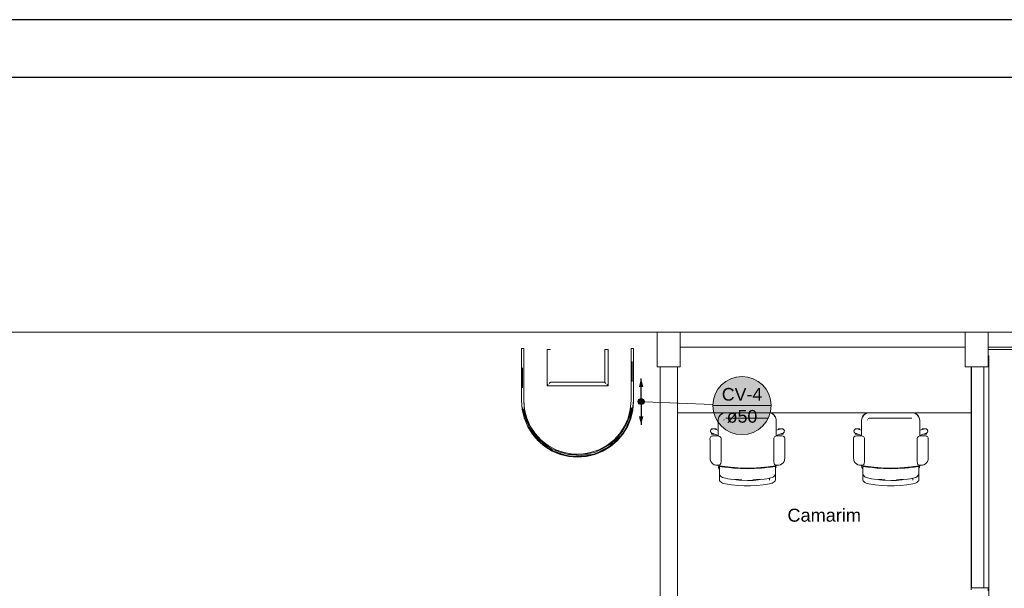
# Model space of a CAD drawing. Header units: millimetres. Extents: x 321 to 585, y -277 to 9.
# Tile 648 of 656: x 375 to 392, y -99 to -89. Entities that reach past the tile are written whole.
import ezdxf

# ---------------------------------------------------------------- set-up
doc = ezdxf.new("R2010")
doc.units = ezdxf.units.MM
doc.header["$MEASUREMENT"] = 0
doc.linetypes.add('NULL', pattern=[0])
doc.layers.get('0').update_dxf_attribs({"lineweight": 18})
for name, color, linetype, lineweight in [('Ambiente-Textos', 251, 'Continuous', 5), ('CV-Colunas', 1, 'Continuous', 13), ('CV-Condutos', 1, 'Continuous', 25), ('CV-Indicação coluna', 1, 'Continuous', 13), ('IFC-Elemento construtivo genérico-Contorno', 253, 'Continuous', 5), ('IFC-Elemento de mobília-Contorno', 152, 'Continuous', 5), ('IFC-Laje-Contorno', 134, 'Continuous', 5), ('IFC-Pilar-Contorno', 83, 'Continuous', 5), ('IFC-Porta-Contorno', 142, 'Continuous', 5), ('IFC-Viga-Contorno', 66, 'Continuous', 5)]:
    doc.layers.add(name, color=color, linetype=linetype, lineweight=lineweight)
doc.layers.add('SEDUC_MARF', color=1, linetype='Continuous')
doc.layers.add('SEDUC_MARGG', color=7, linetype='Continuous')
doc.styles.add('Arial', font='arial.ttf')

msp = doc.modelspace()

# ---------------------------------------------------------------- hatches: boundary and pattern name
at = {"layer": 'CV-Colunas', "linetype": 'Continuous'}
msp.add_hatch(color=1, dxfattribs=at).paths.add_polyline_path([(385.742, -95.474), (385.741, -95.47), (385.741, -95.465), (385.74, -95.461), (385.739, -95.457), (385.737, -95.453), (385.735, -95.449), (385.733, -95.445), (385.73, -95.442), (385.727, -95.439), (385.724, -95.436), (385.72, -95.433), (385.717, -95.431), (385.713, -95.429), (385.709, -95.427), (385.705, -95.426), (385.7, -95.425), (385.696, -95.424), (385.692, -95.424), (385.687, -95.424), (385.683, -95.425), (385.679, -95.426), (385.674, -95.427), (385.67, -95.429), (385.667, -95.431), (385.663, -95.433), (385.659, -95.436), (385.656, -95.439), (385.653, -95.442), (385.651, -95.445), (385.648, -95.449), (385.646, -95.453), (385.645, -95.457), (385.643, -95.461), (385.642, -95.465), (385.642, -95.47), (385.642, -95.474), (385.642, -95.478), (385.642, -95.483), (385.643, -95.487), (385.645, -95.491), (385.646, -95.495), (385.648, -95.499), (385.651, -95.503), (385.653, -95.506), (385.656, -95.509), (385.659, -95.512), (385.663, -95.515), (385.667, -95.517), (385.67, -95.519), (385.674, -95.521), (385.679, -95.522), (385.683, -95.523), (385.687, -95.524), (385.692, -95.524), (385.696, -95.524), (385.7, -95.523), (385.705, -95.522), (385.709, -95.521), (385.713, -95.519), (385.717, -95.517), (385.72, -95.515), (385.724, -95.512), (385.727, -95.509), (385.73, -95.506), (385.733, -95.503), (385.735, -95.499), (385.737, -95.495), (385.739, -95.491), (385.74, -95.487), (385.741, -95.483), (385.741, -95.478)])
at = {"layer": 'CV-Condutos', "linetype": 'Continuous'}
for points in [[(385.692, -95.074), (385.653, -95.219), (385.73, -95.219)], [(385.692, -95.874), (385.73, -95.729), (385.653, -95.729)]]:
    msp.add_hatch(color=11, dxfattribs=at).paths.add_polyline_path(points)
at = {"layer": 'CV-Indicação coluna', "linetype": 'Continuous'}
msp.add_hatch(color=11, dxfattribs=at).paths.add_polyline_path([(387.945, -95.542), (387.943, -95.499), (387.937, -95.455), (387.928, -95.412), (387.915, -95.37), (387.898, -95.329), (387.878, -95.29), (387.854, -95.253), (387.827, -95.218), (387.797, -95.186), (387.765, -95.156), (387.73, -95.129), (387.693, -95.106), (387.654, -95.086), (387.613, -95.069), (387.571, -95.056), (387.528, -95.046), (387.485, -95.04), (387.441, -95.038), (387.397, -95.04), (387.353, -95.046), (387.31, -95.056), (387.269, -95.069), (387.228, -95.086), (387.189, -95.106), (387.152, -95.129), (387.117, -95.156), (387.084, -95.186), (387.055, -95.218), (387.028, -95.253), (387.004, -95.29), (386.984, -95.329), (386.967, -95.37), (386.954, -95.412), (386.944, -95.455), (386.939, -95.499), (386.937, -95.542), (386.939, -95.586), (386.944, -95.63), (386.954, -95.673), (386.967, -95.715), (386.984, -95.756), (387.004, -95.795), (387.028, -95.832), (387.055, -95.866), (387.084, -95.899), (387.117, -95.929), (387.152, -95.955), (387.189, -95.979), (387.228, -95.999), (387.269, -96.016), (387.31, -96.029), (387.353, -96.039), (387.397, -96.045), (387.441, -96.047), (387.485, -96.045), (387.528, -96.039), (387.571, -96.029), (387.613, -96.016), (387.654, -95.999), (387.693, -95.979), (387.73, -95.955), (387.765, -95.929), (387.797, -95.899), (387.827, -95.866), (387.854, -95.832), (387.878, -95.795), (387.898, -95.756), (387.915, -95.715), (387.928, -95.673), (387.937, -95.63), (387.943, -95.586)])

# ---------------------------------------------------------------- linework, layer by layer
msp.add_line((385.971, -94.269), (366.471, -94.269))
at = {"layer": 'CV-Colunas'}
msp.add_circle((385.692, -95.474), 0.05, dxfattribs=at)
at = {"layer": 'CV-Condutos'}
for points in [[(385.692, -95.424), (385.692, -95.074)], [(385.692, -95.524), (385.692, -95.874)]]:
    msp.add_lwpolyline(points, dxfattribs=at)
msp.add_circle((385.692, -95.474), 0.05, dxfattribs=at)
msp.add_circle((385.692, -95.474), 0.05, dxfattribs=at)
at = {"layer": 'CV-Indicação coluna'}
for p, q in [((386.937, -95.523), (385.742, -95.476)), ((386.937, -95.542), (387.945, -95.542))]:
    msp.add_line(p, q, dxfattribs=at)
msp.add_circle((387.441, -95.542), 0.504, dxfattribs=at)
msp.add_circle((387.441, -95.542), 0.504, dxfattribs=at)
at = {"layer": 'IFC-Elemento construtivo genérico-Contorno', "lineweight": 5}
for p, q in [((383.617, -94.556), (383.618, -94.556)), ((383.617, -94.777), (383.617, -94.556)), ((383.618, -94.556), (383.62, -94.556)), ((383.62, -94.556), (383.623, -94.556)), ((383.623, -94.556), (383.627, -94.556)), ((383.627, -94.556), (383.632, -94.556)), ((383.632, -94.556), (383.637, -94.556)), ((383.637, -94.556), (383.642, -94.556)), ((383.642, -94.556), (383.647, -94.556)), ((383.647, -94.556), (383.651, -94.556)), ((383.651, -94.556), (383.654, -94.556)), ((383.654, -94.556), (383.656, -94.556)), ((383.656, -94.556), (383.657, -94.556)), ((383.657, -94.777), (383.657, -94.556)), ((385.517, -94.556), (385.518, -94.556)), ((385.517, -94.777), (385.517, -94.556)), ((385.518, -94.556), (385.52, -94.556)), ((385.52, -94.556), (385.523, -94.556)), ((385.523, -94.556), (385.527, -94.556)), ((385.527, -94.556), (385.532, -94.556)), ((385.532, -94.556), (385.537, -94.556)), ((385.537, -94.556), (385.542, -94.556)), ((385.542, -94.556), (385.547, -94.556)), ((385.547, -94.556), (385.551, -94.556)), ((385.551, -94.556), (385.554, -94.556)), ((385.554, -94.556), (385.556, -94.556)), ((385.556, -94.556), (385.557, -94.556)), ((385.557, -94.777), (385.557, -94.556)), ((383.657, -94.569), (383.658, -94.569)), ((383.658, -94.569), (383.66, -94.569)), ((383.66, -94.569), (383.661, -94.569)), ((383.661, -94.789), (383.661, -94.569)), ((384.061, -94.569), (384.062, -94.569)), ((384.061, -94.928), (384.061, -94.569)), ((384.062, -94.569), (384.065, -94.569)), ((384.065, -94.569), (384.069, -94.569)), ((384.069, -94.569), (384.076, -94.569)), ((384.076, -94.569), (384.083, -94.569)), ((384.083, -94.569), (384.091, -94.569)), ((384.091, -94.569), (384.098, -94.569)), ((384.098, -94.569), (384.106, -94.569)), ((384.106, -94.569), (384.112, -94.569)), ((384.112, -94.569), (384.116, -94.569)), ((384.116, -94.569), (384.119, -94.569)), ((384.119, -94.569), (384.121, -94.569)), ((385.061, -94.569), (385.062, -94.569)), ((385.061, -95.139), (385.061, -94.569)), ((385.062, -94.569), (385.065, -94.569)), ((385.065, -94.569), (385.069, -94.569)), ((385.069, -94.569), (385.076, -94.569)), ((385.076, -94.569), (385.083, -94.569)), ((385.083, -94.569), (385.091, -94.569)), ((385.091, -94.569), (385.098, -94.569)), ((385.098, -94.569), (385.106, -94.569)), ((385.106, -94.569), (385.112, -94.569)), ((385.112, -94.569), (385.116, -94.569)), ((385.116, -94.569), (385.119, -94.569)), ((385.119, -94.569), (385.121, -94.569)), ((385.121, -95.199), (385.121, -94.569)), ((385.557, -94.569), (385.558, -94.569)), ((385.558, -94.569), (385.56, -94.569)), ((385.56, -94.569), (385.561, -94.569)), ((385.561, -94.789), (385.561, -94.569)), ((383.617, -94.998), (383.617, -94.777)), ((383.637, -95.232), (383.637, -94.887)), ((383.657, -94.998), (383.657, -94.777)), ((383.661, -95.01), (383.661, -94.789)), ((385.517, -95.006), (385.517, -94.777)), ((385.537, -95.125), (385.537, -94.78)), ((385.557, -95.006), (385.557, -94.777)), ((385.561, -95.019), (385.561, -94.789)), ((383.617, -95.006), (383.617, -94.998)), ((383.617, -95.235), (383.617, -95.006)), ((383.657, -95.006), (383.657, -94.998)), ((383.657, -95.235), (383.657, -95.006)), ((383.661, -95.019), (383.661, -95.01)), ((383.661, -95.248), (383.661, -95.019)), ((384.061, -95.199), (384.061, -94.928)), ((385.517, -95.014), (385.517, -95.006)), ((385.517, -95.235), (385.517, -95.014)), ((385.557, -95.014), (385.557, -95.006)), ((385.557, -95.235), (385.557, -95.014)), ((385.561, -95.027), (385.561, -95.019)), ((385.561, -95.248), (385.561, -95.027)), ((383.617, -95.456), (383.617, -95.235)), ((383.657, -95.456), (383.657, -95.235)), ((383.661, -95.469), (383.661, -95.248)), ((384.061, -95.199), (384.062, -95.198)), ((384.061, -95.199), (384.58, -95.199)), ((384.062, -95.198), (384.065, -95.195)), ((384.065, -95.195), (384.069, -95.19)), ((384.069, -95.19), (384.076, -95.184)), ((384.076, -95.184), (384.083, -95.176)), ((384.098, -95.161), (384.106, -95.154)), ((384.106, -95.154), (384.112, -95.147)), ((384.112, -95.147), (384.116, -95.143)), ((384.116, -95.143), (384.119, -95.14)), ((384.119, -95.14), (384.121, -95.139)), ((384.121, -95.139), (384.591, -95.139)), ((384.58, -95.199), (384.591, -95.199)), ((384.591, -95.139), (384.661, -95.139)), ((384.591, -95.199), (385.121, -95.199)), ((384.661, -95.139), (385.061, -95.139)), ((385.061, -95.139), (385.062, -95.14)), ((385.062, -95.14), (385.065, -95.143)), ((385.065, -95.143), (385.069, -95.147)), ((385.069, -95.147), (385.076, -95.154)), ((385.076, -95.154), (385.083, -95.161)), ((385.098, -95.176), (385.106, -95.184)), ((385.106, -95.184), (385.112, -95.19)), ((385.112, -95.19), (385.116, -95.195)), ((385.116, -95.195), (385.119, -95.198)), ((385.119, -95.198), (385.121, -95.199)), ((385.517, -95.456), (385.517, -95.235)), ((385.557, -95.456), (385.557, -95.235)), ((385.561, -95.469), (385.561, -95.248)), ((383.617, -95.456), (383.629, -95.608)), ((383.635, -95.578), (383.661, -95.674)), ((383.657, -95.456), (383.67, -95.609)), ((383.661, -95.469), (383.673, -95.622)), ((385.491, -95.698), (385.517, -95.582)), ((385.504, -95.609), (385.517, -95.456)), ((385.513, -95.674), (385.539, -95.578)), ((385.545, -95.608), (385.557, -95.456)), ((385.549, -95.62), (385.561, -95.469)), ((385.56, -95.47), (385.561, -95.469)), ((385.56, -95.47), (385.56, -95.47)), ((385.56, -95.47), (385.56, -95.47)), ((385.56, -95.47), (385.56, -95.47)), ((385.56, -95.471), (385.56, -95.47)), ((385.56, -95.471), (385.56, -95.47)), ((385.56, -95.47), (385.56, -95.47)), ((385.56, -95.47), (385.56, -95.47)), ((385.56, -95.47), (385.56, -95.47)), ((385.56, -95.47), (385.56, -95.47)), ((385.56, -95.472), (385.56, -95.471)), ((385.56, -95.471), (385.56, -95.471)), ((383.629, -95.608), (383.665, -95.756)), ((383.661, -95.597), (383.688, -95.72)), ((383.661, -95.674), (383.702, -95.812)), ((383.665, -95.756), (383.723, -95.896)), ((383.665, -95.758), (383.668, -95.768)), ((383.67, -95.609), (383.708, -95.758)), ((383.673, -95.622), (383.708, -95.759)), ((383.688, -95.72), (383.734, -95.844)), ((383.708, -95.758), (383.769, -95.899)), ((385.405, -95.899), (385.467, -95.758)), ((385.442, -95.848), (385.513, -95.674)), ((385.442, -95.848), (385.491, -95.698)), ((385.451, -95.896), (385.51, -95.756)), ((385.467, -95.758), (385.504, -95.609)), ((385.494, -95.78), (385.513, -95.674)), ((385.51, -95.756), (385.545, -95.608)), ((385.513, -95.768), (385.549, -95.62)), ((383.668, -95.768), (383.726, -95.909)), ((383.702, -95.812), (383.766, -95.937)), ((383.723, -95.896), (383.802, -96.026)), ((383.726, -95.909), (383.806, -96.039)), ((383.734, -95.844), (383.809, -95.977)), ((383.769, -95.899), (383.853, -96.027)), ((385.321, -96.027), (385.405, -95.899)), ((385.371, -95.991), (385.442, -95.848)), ((385.372, -96.026), (385.451, -95.896)), ((385.375, -96.039), (385.455, -95.909)), ((385.442, -95.894), (385.494, -95.78)), ((385.455, -95.909), (385.513, -95.768)), ((385.469, -95.853), (385.497, -95.792)), ((385.497, -95.792), (385.5, -95.78)), ((383.766, -95.937), (383.9, -96.11)), ((383.766, -95.937), (383.848, -96.075)), ((383.802, -96.026), (383.901, -96.142)), ((383.806, -96.039), (383.905, -96.154)), ((383.809, -95.977), (383.9, -96.11)), ((383.844, -96.075), (383.852, -96.088)), ((383.848, -96.075), (383.956, -96.184)), ((383.852, -96.088), (383.877, -96.113)), ((383.853, -96.027), (383.957, -96.14)), ((385.16, -96.213), (385.271, -96.101)), ((385.217, -96.14), (385.321, -96.027)), ((385.23, -96.173), (385.326, -96.075)), ((385.233, -96.186), (385.329, -96.087)), ((385.271, -96.101), (385.371, -95.991)), ((385.273, -96.142), (385.372, -96.026)), ((385.276, -96.154), (385.375, -96.039)), ((383.9, -96.11), (384.017, -96.203)), ((383.901, -96.142), (384.017, -96.241)), ((383.905, -96.154), (384.02, -96.253)), ((383.926, -96.163), (383.959, -96.196)), ((383.956, -96.184), (384.066, -96.266)), ((383.957, -96.14), (384.078, -96.235)), ((383.959, -96.196), (384.005, -96.231)), ((384.017, -96.203), (384.144, -96.295)), ((384.017, -96.241), (384.147, -96.32)), ((384.02, -96.253), (384.15, -96.333)), ((384.027, -96.247), (384.07, -96.278)), ((384.078, -96.235), (384.214, -96.308)), ((384.961, -96.308), (385.096, -96.235)), ((385.028, -96.32), (385.157, -96.241)), ((385.029, -96.286), (385.16, -96.213)), ((385.031, -96.333), (385.161, -96.253)), ((385.096, -96.235), (385.217, -96.14)), ((385.157, -96.241), (385.273, -96.142)), ((385.161, -96.253), (385.276, -96.154)), ((384.144, -96.295), (384.286, -96.347)), ((384.147, -96.32), (384.287, -96.378)), ((384.15, -96.333), (384.291, -96.391)), ((384.214, -96.308), (384.359, -96.358)), ((384.215, -96.345), (384.346, -96.388)), ((384.218, -96.357), (384.35, -96.401)), ((384.286, -96.347), (384.434, -96.393)), ((384.287, -96.378), (384.435, -96.414)), ((384.291, -96.391), (384.439, -96.427)), ((384.359, -96.358), (384.51, -96.383)), ((384.434, -96.393), (384.587, -96.392)), ((384.435, -96.414), (384.587, -96.426)), ((384.439, -96.427), (384.591, -96.439)), ((384.51, -96.383), (384.664, -96.383)), ((384.511, -96.417), (384.663, -96.404)), ((384.511, -96.417), (384.587, -96.426)), ((384.514, -96.429), (384.57, -96.425)), ((384.514, -96.429), (384.591, -96.439)), ((384.587, -96.392), (384.74, -96.38)), ((384.587, -96.426), (384.739, -96.414)), ((384.591, -96.439), (384.742, -96.427)), ((384.663, -96.404), (384.815, -96.392)), ((384.664, -96.383), (384.815, -96.358)), ((384.739, -96.414), (384.887, -96.378)), ((384.739, -96.414), (384.815, -96.392)), ((384.74, -96.38), (384.889, -96.356)), ((384.742, -96.427), (384.89, -96.391)), ((384.742, -96.427), (384.818, -96.405)), ((384.757, -96.41), (384.818, -96.405)), ((384.815, -96.358), (384.961, -96.308)), ((384.887, -96.378), (385.028, -96.32)), ((384.889, -96.356), (385.029, -96.286)), ((384.89, -96.391), (385.031, -96.333)), ((384.973, -96.338), (385.096, -96.275)), ((384.976, -96.351), (385.099, -96.287))]:
    msp.add_line(p, q, dxfattribs=at)
at = {"layer": 'IFC-Elemento de mobília-Contorno', "color": 7, "lineweight": 5}
for p, q in [((387.028, -95.796), (387.036, -95.752)), ((387.036, -95.752), (387.05, -95.72)), ((387.041, -95.745), (387.053, -95.727)), ((387.05, -95.72), (387.08, -95.689)), ((387.053, -95.727), (387.07, -95.702)), ((387.07, -95.702), (387.112, -95.674)), ((387.07, -95.702), (387.091, -95.688)), ((387.08, -95.689), (387.119, -95.669)), ((387.091, -95.688), (387.112, -95.674)), ((387.119, -95.669), (387.121, -95.669)), ((387.163, -95.759), (387.899, -95.759)), ((387.942, -95.669), (387.943, -95.669)), ((387.943, -95.669), (387.975, -95.683)), ((387.95, -95.674), (387.968, -95.686)), ((387.968, -95.686), (387.993, -95.702)), ((387.975, -95.683), (388.006, -95.713)), ((387.993, -95.702), (388.007, -95.724)), ((387.993, -95.702), (388.021, -95.745)), ((388.006, -95.713), (388.026, -95.752)), ((388.007, -95.724), (388.021, -95.745)), ((388.026, -95.752), (388.035, -95.796)), ((389.514, -95.796), (389.523, -95.752)), ((389.523, -95.752), (389.537, -95.72)), ((389.528, -95.745), (389.54, -95.727)), ((389.537, -95.72), (389.567, -95.689)), ((389.54, -95.727), (389.556, -95.702)), ((389.556, -95.702), (389.599, -95.674)), ((389.556, -95.702), (389.578, -95.688)), ((389.567, -95.689), (389.606, -95.669)), ((389.578, -95.688), (389.599, -95.674)), ((389.606, -95.669), (389.607, -95.669)), ((389.65, -95.759), (390.386, -95.759)), ((390.428, -95.669), (390.43, -95.669)), ((390.43, -95.669), (390.461, -95.683)), ((390.437, -95.674), (390.455, -95.686)), ((390.455, -95.686), (390.479, -95.702)), ((390.461, -95.683), (390.492, -95.713)), ((390.479, -95.702), (390.494, -95.724)), ((390.479, -95.702), (390.508, -95.745)), ((390.492, -95.713), (390.513, -95.752)), ((390.494, -95.724), (390.508, -95.745)), ((390.513, -95.752), (390.521, -95.796)), ((387.028, -95.796), (387.028, -96.069)), ((387.126, -95.796), (387.131, -95.782)), ((388.034, -96.07), (388.035, -95.796)), ((389.514, -95.796), (389.515, -96.069)), ((389.613, -95.796), (389.618, -95.782)), ((389.63, -95.767), (389.643, -95.761)), ((389.63, -95.767), (389.636, -95.764)), ((389.636, -95.764), (389.643, -95.761)), ((390.521, -96.07), (390.521, -95.796)), ((386.886, -96.113), (386.889, -96.101)), ((386.889, -96.101), (386.894, -96.09)), ((386.894, -96.09), (386.903, -96.081)), ((386.895, -95.983), (386.897, -95.973)), ((386.895, -95.983), (386.896, -95.993)), ((386.896, -95.993), (386.899, -96.003)), ((386.897, -95.973), (386.901, -95.964)), ((386.899, -96.003), (386.905, -96.011)), ((386.901, -95.964), (386.907, -95.956)), ((386.903, -96.081), (386.913, -96.075)), ((386.905, -96.011), (386.912, -96.018)), ((386.907, -95.956), (386.915, -95.95)), ((386.912, -96.018), (386.921, -96.022)), ((386.913, -96.075), (386.924, -96.07)), ((386.914, -95.945), (386.914, -95.944)), ((386.914, -95.944), (386.993, -95.944)), ((386.914, -95.95), (386.914, -95.945)), ((386.914, -95.952), (386.914, -95.95)), ((386.914, -96.022), (386.914, -96.018)), ((386.914, -96.029), (386.914, -96.022)), ((386.914, -96.034), (386.914, -96.029)), ((386.914, -96.036), (386.914, -96.034)), ((386.914, -96.036), (386.96, -96.036)), ((386.915, -95.95), (386.925, -95.947)), ((386.921, -96.022), (387.028, -96.059)), ((386.924, -96.07), (386.936, -96.069)), ((386.925, -95.947), (386.935, -95.945)), ((386.935, -95.945), (386.945, -95.947)), ((386.936, -96.069), (387.028, -96.069)), ((386.945, -95.947), (387.028, -95.969)), ((386.993, -95.945), (386.993, -95.944)), ((386.993, -95.95), (386.993, -95.945)), ((386.993, -95.957), (386.993, -95.95)), ((386.993, -95.96), (386.993, -95.957)), ((387.028, -96.069), (387.042, -96.071)), ((387.042, -96.071), (387.054, -96.076)), ((387.047, -96.073), (387.047, -96.07)), ((387.054, -96.076), (387.064, -96.084)), ((387.064, -96.084), (387.072, -96.094)), ((387.072, -96.094), (387.078, -96.107)), ((387.992, -96.107), (387.997, -96.094)), ((387.997, -96.094), (388.005, -96.084)), ((388.005, -96.084), (388.016, -96.076)), ((388.016, -96.076), (388.028, -96.071)), ((388.028, -96.071), (388.041, -96.069)), ((388.034, -95.971), (388.125, -95.947)), ((388.034, -96.062), (388.148, -96.022)), ((388.041, -96.069), (388.134, -96.069)), ((388.076, -95.944), (388.156, -95.944)), ((388.076, -95.945), (388.076, -95.944)), ((388.076, -95.95), (388.076, -95.945)), ((388.076, -95.957), (388.076, -95.95)), ((388.076, -95.96), (388.076, -95.957)), ((388.11, -96.036), (388.156, -96.036)), ((388.125, -95.947), (388.135, -95.945)), ((388.134, -96.069), (388.146, -96.07)), ((388.135, -95.945), (388.145, -95.947)), ((388.145, -95.947), (388.154, -95.95)), ((388.146, -96.07), (388.157, -96.075)), ((388.148, -96.022), (388.157, -96.018)), ((388.154, -95.95), (388.162, -95.956)), ((388.156, -95.945), (388.156, -95.944)), ((388.156, -95.95), (388.156, -95.945)), ((388.156, -95.952), (388.156, -95.95)), ((388.156, -96.022), (388.156, -96.018)), ((388.156, -96.029), (388.156, -96.022)), ((388.156, -96.034), (388.156, -96.029)), ((388.156, -96.036), (388.156, -96.034)), ((388.157, -96.018), (388.165, -96.011)), ((388.157, -96.075), (388.167, -96.081)), ((388.162, -95.956), (388.169, -95.964)), ((388.165, -96.011), (388.17, -96.003)), ((388.167, -96.081), (388.175, -96.09)), ((388.169, -95.964), (388.173, -95.973)), ((388.17, -96.003), (388.174, -95.993)), ((388.173, -95.973), (388.175, -95.983)), ((388.174, -95.993), (388.175, -95.983)), ((388.175, -96.09), (388.181, -96.101)), ((388.181, -96.101), (388.184, -96.113)), ((389.372, -96.113), (389.375, -96.101)), ((389.375, -96.101), (389.381, -96.09)), ((389.381, -96.09), (389.389, -96.081)), ((389.382, -95.983), (389.383, -95.973)), ((389.382, -95.983), (389.382, -95.993)), ((389.382, -95.993), (389.386, -96.003)), ((389.383, -95.973), (389.388, -95.964)), ((389.386, -96.003), (389.392, -96.011)), ((389.388, -95.964), (389.394, -95.956)), ((389.389, -96.081), (389.399, -96.075)), ((389.392, -96.011), (389.399, -96.018)), ((389.394, -95.956), (389.402, -95.95)), ((389.399, -96.018), (389.408, -96.022)), ((389.399, -96.075), (389.411, -96.07)), ((389.4, -95.945), (389.4, -95.944)), ((389.4, -95.944), (389.48, -95.944)), ((389.4, -95.95), (389.4, -95.945)), ((389.4, -95.952), (389.4, -95.95)), ((389.4, -96.022), (389.4, -96.018)), ((389.4, -96.029), (389.4, -96.022)), ((389.4, -96.034), (389.4, -96.029)), ((389.4, -96.036), (389.4, -96.034)), ((389.4, -96.036), (389.446, -96.036)), ((389.402, -95.95), (389.411, -95.947)), ((389.408, -96.022), (389.515, -96.059)), ((389.411, -95.947), (389.421, -95.945)), ((389.411, -96.07), (389.423, -96.069)), ((389.421, -95.945), (389.431, -95.947)), ((389.423, -96.069), (389.515, -96.069)), ((389.431, -95.947), (389.515, -95.969)), ((389.48, -95.945), (389.48, -95.944)), ((389.48, -95.95), (389.48, -95.945)), ((389.48, -95.957), (389.48, -95.95)), ((389.48, -95.96), (389.48, -95.957)), ((389.515, -96.069), (389.528, -96.071)), ((389.528, -96.071), (389.541, -96.076)), ((389.533, -96.073), (389.533, -96.07)), ((389.541, -96.076), (389.551, -96.084)), ((389.551, -96.084), (389.559, -96.094)), ((389.559, -96.094), (389.564, -96.107)), ((390.479, -96.107), (390.484, -96.094)), ((390.484, -96.094), (390.492, -96.084)), ((390.492, -96.084), (390.502, -96.076)), ((390.502, -96.076), (390.515, -96.071)), ((390.515, -96.071), (390.528, -96.069)), ((390.521, -95.971), (390.611, -95.947)), ((390.521, -96.062), (390.635, -96.022)), ((390.528, -96.069), (390.62, -96.069)), ((390.563, -95.944), (390.642, -95.944)), ((390.563, -95.945), (390.563, -95.944)), ((390.563, -95.95), (390.563, -95.945)), ((390.563, -95.957), (390.563, -95.95)), ((390.563, -95.96), (390.563, -95.957)), ((390.597, -96.036), (390.642, -96.036)), ((390.611, -95.947), (390.621, -95.945)), ((390.62, -96.069), (390.632, -96.07)), ((390.621, -95.945), (390.631, -95.947)), ((390.631, -95.947), (390.641, -95.95)), ((390.632, -96.07), (390.644, -96.075)), ((390.635, -96.022), (390.644, -96.018)), ((390.641, -95.95), (390.649, -95.956)), ((390.642, -95.945), (390.642, -95.944)), ((390.642, -95.95), (390.642, -95.945)), ((390.642, -95.952), (390.642, -95.95)), ((390.642, -96.022), (390.642, -96.018)), ((390.642, -96.029), (390.642, -96.022)), ((390.642, -96.034), (390.642, -96.029)), ((390.642, -96.036), (390.642, -96.034)), ((390.644, -96.018), (390.651, -96.011)), ((390.644, -96.075), (390.654, -96.081)), ((390.649, -95.956), (390.655, -95.964)), ((390.651, -96.011), (390.657, -96.003)), ((390.654, -96.081), (390.662, -96.09)), ((390.655, -95.964), (390.659, -95.973)), ((390.657, -96.003), (390.66, -95.993)), ((390.659, -95.973), (390.661, -95.983)), ((390.66, -95.993), (390.661, -95.983)), ((390.662, -96.09), (390.667, -96.101)), ((390.667, -96.101), (390.671, -96.113)), ((386.885, -96.125), (386.886, -96.113)), ((386.885, -96.125), (386.887, -96.143)), ((386.887, -96.143), (386.887, -96.16)), ((386.887, -96.453), (386.887, -96.16)), ((387.078, -96.107), (387.079, -96.12)), ((387.079, -96.482), (387.079, -96.12)), ((387.99, -96.12), (387.992, -96.107)), ((387.99, -96.482), (387.99, -96.12)), ((388.182, -96.16), (388.183, -96.143)), ((388.182, -96.453), (388.182, -96.16)), ((388.183, -96.143), (388.184, -96.125)), ((388.184, -96.113), (388.184, -96.125)), ((389.372, -96.125), (389.372, -96.113)), ((389.372, -96.125), (389.373, -96.143)), ((389.373, -96.143), (389.374, -96.16)), ((389.374, -96.453), (389.374, -96.16)), ((389.564, -96.107), (389.566, -96.12)), ((389.566, -96.482), (389.566, -96.12)), ((390.477, -96.12), (390.479, -96.107)), ((390.477, -96.482), (390.477, -96.12)), ((390.669, -96.143), (390.671, -96.125)), ((390.669, -96.16), (390.669, -96.143)), ((390.669, -96.453), (390.669, -96.16)), ((390.671, -96.113), (390.671, -96.125)), ((386.887, -96.453), (386.89, -96.482)), ((386.89, -96.482), (386.9, -96.509)), ((386.9, -96.509), (386.916, -96.533)), ((386.916, -96.533), (386.936, -96.553)), ((386.936, -96.553), (386.961, -96.567)), ((386.961, -96.567), (386.988, -96.576)), ((386.988, -96.576), (387.017, -96.578)), ((387.017, -96.578), (387.045, -96.574)), ((387.028, -96.583), (387.028, -96.577)), ((387.028, -96.583), (387.033, -96.616)), ((387.045, -96.574), (387.053, -96.571)), ((387.05, -96.587), (387.286, -96.616)), ((387.05, -96.588), (387.05, -96.587)), ((387.05, -96.593), (387.05, -96.588)), ((387.05, -96.596), (387.05, -96.593)), ((387.05, -96.593), (387.093, -96.598)), ((387.05, -96.597), (387.05, -96.596)), ((387.05, -96.597), (387.093, -96.603)), ((387.05, -96.598), (387.05, -96.597)), ((387.05, -96.597), (387.05, -96.597)), ((387.05, -96.605), (387.05, -96.598)), ((387.05, -96.618), (387.05, -96.605)), ((387.053, -96.571), (387.06, -96.567)), ((387.06, -96.567), (387.065, -96.561)), ((387.065, -96.561), (387.07, -96.553)), ((387.07, -96.553), (387.072, -96.546)), ((387.072, -96.546), (387.078, -96.514)), ((387.078, -96.514), (387.079, -96.482)), ((387.093, -96.598), (387.132, -96.603)), ((387.093, -96.603), (387.214, -96.617)), ((387.093, -96.603), (387.137, -96.608)), ((387.137, -96.608), (387.214, -96.617)), ((387.17, -96.607), (387.231, -96.615)), ((387.612, -96.625), (387.846, -96.61)), ((387.817, -96.617), (387.894, -96.608)), ((387.817, -96.617), (387.855, -96.613)), ((387.829, -96.611), (387.86, -96.608)), ((387.839, -96.619), (387.899, -96.612)), ((387.846, -96.61), (388.02, -96.587)), ((387.855, -96.613), (387.894, -96.608)), ((387.897, -96.608), (387.976, -96.598)), ((387.897, -96.608), (387.932, -96.603)), ((387.899, -96.612), (387.937, -96.607)), ((387.932, -96.603), (387.976, -96.598)), ((387.937, -96.607), (387.976, -96.603)), ((387.976, -96.603), (388.02, -96.597)), ((387.99, -96.482), (387.992, -96.514)), ((387.992, -96.514), (387.997, -96.546)), ((387.997, -96.546), (388, -96.553)), ((388, -96.553), (388.004, -96.561)), ((388.004, -96.561), (388.01, -96.567)), ((388.01, -96.567), (388.017, -96.571)), ((388.017, -96.571), (388.024, -96.574)), ((388.02, -96.588), (388.02, -96.587)), ((388.02, -96.593), (388.02, -96.588)), ((388.02, -96.596), (388.02, -96.593)), ((388.02, -96.597), (388.02, -96.596)), ((388.02, -96.598), (388.02, -96.597)), ((388.02, -96.597), (388.02, -96.597)), ((388.02, -96.605), (388.02, -96.598)), ((388.02, -96.618), (388.02, -96.605)), ((388.024, -96.574), (388.053, -96.578)), ((388.03, -96.616), (388.035, -96.583)), ((388.035, -96.576), (388.035, -96.583)), ((388.053, -96.578), (388.081, -96.576)), ((388.081, -96.576), (388.109, -96.567)), ((388.109, -96.567), (388.133, -96.553)), ((388.133, -96.553), (388.154, -96.533)), ((388.154, -96.533), (388.169, -96.509)), ((388.169, -96.509), (388.179, -96.482)), ((388.179, -96.482), (388.182, -96.453)), ((389.374, -96.453), (389.377, -96.482)), ((389.377, -96.482), (389.387, -96.509)), ((389.387, -96.509), (389.402, -96.533)), ((389.402, -96.533), (389.423, -96.553)), ((389.423, -96.553), (389.448, -96.567)), ((389.448, -96.567), (389.475, -96.576)), ((389.475, -96.576), (389.503, -96.578)), ((389.503, -96.578), (389.532, -96.574)), ((389.514, -96.583), (389.514, -96.577)), ((389.514, -96.583), (389.519, -96.616)), ((389.532, -96.574), (389.54, -96.571)), ((389.536, -96.587), (389.772, -96.616)), ((389.536, -96.588), (389.536, -96.587)), ((389.536, -96.593), (389.536, -96.588)), ((389.536, -96.596), (389.536, -96.593)), ((389.536, -96.593), (389.58, -96.598)), ((389.536, -96.597), (389.536, -96.596)), ((389.536, -96.597), (389.58, -96.603)), ((389.536, -96.598), (389.536, -96.597)), ((389.536, -96.597), (389.536, -96.597)), ((389.536, -96.605), (389.536, -96.598)), ((389.536, -96.618), (389.536, -96.605)), ((389.54, -96.571), (389.546, -96.567)), ((389.546, -96.567), (389.552, -96.561)), ((389.552, -96.561), (389.556, -96.553)), ((389.556, -96.553), (389.559, -96.546)), ((389.559, -96.546), (389.564, -96.514)), ((389.564, -96.514), (389.566, -96.482)), ((389.58, -96.598), (389.619, -96.603)), ((389.58, -96.603), (389.701, -96.617)), ((389.58, -96.603), (389.624, -96.608)), ((389.624, -96.608), (389.701, -96.617)), ((389.657, -96.607), (389.718, -96.615)), ((390.099, -96.625), (390.333, -96.61)), ((390.303, -96.617), (390.38, -96.608)), ((390.316, -96.611), (390.347, -96.608)), ((390.325, -96.619), (390.386, -96.612)), ((390.333, -96.61), (390.507, -96.587)), ((390.384, -96.608), (390.463, -96.598)), ((390.384, -96.608), (390.419, -96.603)), ((390.386, -96.612), (390.424, -96.607)), ((390.419, -96.603), (390.463, -96.598)), ((390.424, -96.607), (390.463, -96.603)), ((390.463, -96.603), (390.507, -96.597)), ((390.477, -96.482), (390.479, -96.514)), ((390.479, -96.514), (390.484, -96.546)), ((390.484, -96.546), (390.486, -96.553)), ((390.486, -96.553), (390.491, -96.561)), ((390.491, -96.561), (390.496, -96.567)), ((390.496, -96.567), (390.503, -96.571)), ((390.503, -96.571), (390.511, -96.574)), ((390.507, -96.588), (390.507, -96.587)), ((390.507, -96.593), (390.507, -96.588)), ((390.507, -96.596), (390.507, -96.593)), ((390.507, -96.597), (390.507, -96.596)), ((390.507, -96.598), (390.507, -96.597)), ((390.507, -96.597), (390.507, -96.597)), ((390.507, -96.605), (390.507, -96.598)), ((390.507, -96.618), (390.507, -96.605)), ((390.511, -96.574), (390.539, -96.578)), ((390.516, -96.616), (390.521, -96.583)), ((390.521, -96.576), (390.521, -96.583)), ((390.539, -96.578), (390.568, -96.576)), ((390.568, -96.576), (390.595, -96.567)), ((390.595, -96.567), (390.62, -96.553)), ((390.62, -96.553), (390.64, -96.533)), ((390.64, -96.533), (390.656, -96.509)), ((390.656, -96.509), (390.666, -96.482)), ((390.666, -96.482), (390.669, -96.453)), ((387.033, -96.616), (387.041, -96.635)), ((387.041, -96.635), (387.05, -96.648)), ((387.05, -96.636), (387.05, -96.618)), ((387.05, -96.661), (387.05, -96.636)), ((387.05, -96.69), (387.05, -96.661)), ((387.05, -96.725), (387.05, -96.69)), ((387.05, -96.725), (387.052, -96.738)), ((387.05, -96.833), (387.05, -96.725)), ((387.052, -96.738), (387.059, -96.75)), ((387.059, -96.75), (387.07, -96.763)), ((387.07, -96.763), (387.086, -96.776)), ((387.086, -96.776), (387.105, -96.787)), ((387.214, -96.617), (387.291, -96.626)), ((387.214, -96.617), (387.253, -96.622)), ((387.253, -96.622), (387.291, -96.626)), ((387.253, -96.622), (387.3, -96.627)), ((387.267, -96.623), (387.267, -96.623)), ((387.271, -96.614), (387.309, -96.617)), ((387.286, -96.616), (387.449, -96.625)), ((387.291, -96.626), (387.352, -96.629)), ((387.352, -96.629), (387.413, -96.631)), ((387.413, -96.631), (387.474, -96.633)), ((387.424, -96.623), (387.455, -96.625)), ((387.449, -96.625), (387.612, -96.625)), ((387.474, -96.633), (387.535, -96.636)), ((387.535, -96.636), (387.596, -96.633)), ((387.596, -96.629), (387.656, -96.627)), ((387.596, -96.633), (387.656, -96.631)), ((387.656, -96.631), (387.717, -96.629)), ((387.717, -96.629), (387.778, -96.626)), ((387.778, -96.626), (387.839, -96.619)), ((387.965, -96.787), (387.984, -96.776)), ((387.984, -96.776), (387.999, -96.763)), ((387.999, -96.763), (388.01, -96.75)), ((388.01, -96.75), (388.018, -96.738)), ((388.018, -96.738), (388.02, -96.725)), ((388.02, -96.636), (388.03, -96.616)), ((388.02, -96.636), (388.02, -96.618)), ((388.02, -96.661), (388.02, -96.636)), ((388.02, -96.69), (388.02, -96.661)), ((388.02, -96.725), (388.02, -96.69)), ((388.02, -96.833), (388.02, -96.725)), ((389.519, -96.616), (389.527, -96.635)), ((389.527, -96.635), (389.536, -96.648)), ((389.536, -96.636), (389.536, -96.618)), ((389.536, -96.661), (389.536, -96.636)), ((389.536, -96.69), (389.536, -96.661)), ((389.536, -96.725), (389.536, -96.69)), ((389.536, -96.725), (389.539, -96.738)), ((389.536, -96.833), (389.536, -96.725)), ((389.539, -96.738), (389.546, -96.75)), ((389.546, -96.75), (389.557, -96.763)), ((389.557, -96.763), (389.572, -96.776)), ((389.572, -96.776), (389.591, -96.787)), ((389.701, -96.617), (389.778, -96.626)), ((389.701, -96.617), (389.74, -96.622)), ((389.74, -96.622), (389.778, -96.626)), ((389.74, -96.622), (389.787, -96.627)), ((389.754, -96.623), (389.754, -96.623)), ((389.758, -96.614), (389.796, -96.617)), ((389.772, -96.616), (389.936, -96.625)), ((389.778, -96.626), (389.839, -96.629)), ((389.839, -96.629), (389.9, -96.631)), ((389.9, -96.631), (389.961, -96.633)), ((389.911, -96.623), (389.941, -96.625)), ((389.936, -96.625), (390.099, -96.625)), ((389.961, -96.633), (390.021, -96.636)), ((390.021, -96.636), (390.082, -96.633)), ((390.082, -96.629), (390.143, -96.627)), ((390.082, -96.633), (390.143, -96.631)), ((390.143, -96.631), (390.204, -96.629)), ((390.204, -96.629), (390.265, -96.626)), ((390.265, -96.626), (390.325, -96.619)), ((390.452, -96.787), (390.471, -96.776)), ((390.471, -96.776), (390.486, -96.763)), ((390.486, -96.763), (390.497, -96.75)), ((390.497, -96.75), (390.504, -96.738)), ((390.504, -96.738), (390.507, -96.725)), ((390.507, -96.636), (390.516, -96.616)), ((390.507, -96.636), (390.507, -96.618)), ((390.507, -96.661), (390.507, -96.636)), ((390.507, -96.69), (390.507, -96.661)), ((390.507, -96.725), (390.507, -96.69)), ((390.507, -96.833), (390.507, -96.725)), ((387.05, -96.833), (387.052, -96.844)), ((387.052, -96.844), (387.059, -96.855)), ((387.059, -96.855), (387.071, -96.866)), ((387.071, -96.866), (387.086, -96.877)), ((387.086, -96.877), (387.105, -96.886)), ((387.105, -96.787), (387.127, -96.796)), ((387.105, -96.886), (387.128, -96.894)), ((387.127, -96.796), (387.152, -96.803)), ((387.128, -96.894), (387.152, -96.9)), ((387.152, -96.803), (387.197, -96.811)), ((387.152, -96.9), (387.261, -96.916)), ((387.197, -96.811), (387.243, -96.818)), ((387.243, -96.818), (387.307, -96.826)), ((387.261, -96.916), (387.37, -96.926)), ((387.307, -96.826), (387.339, -96.83)), ((387.319, -96.822), (387.378, -96.826)), ((387.319, -96.822), (387.437, -96.829)), ((387.339, -96.83), (387.388, -96.834)), ((387.37, -96.926), (387.48, -96.932)), ((387.378, -96.826), (387.437, -96.829)), ((387.388, -96.834), (387.437, -96.838)), ((387.437, -96.838), (387.534, -96.842)), ((387.48, -96.932), (387.59, -96.932)), ((387.534, -96.842), (387.632, -96.839)), ((387.59, -96.932), (387.7, -96.926)), ((387.631, -96.829), (387.749, -96.822)), ((387.631, -96.829), (387.69, -96.826)), ((387.632, -96.839), (387.68, -96.834)), ((387.68, -96.834), (387.729, -96.83)), ((387.69, -96.826), (387.749, -96.822)), ((387.7, -96.926), (387.809, -96.916)), ((387.729, -96.83), (387.761, -96.826)), ((387.761, -96.826), (387.825, -96.818)), ((387.809, -96.916), (387.917, -96.9)), ((387.825, -96.818), (387.871, -96.811)), ((387.871, -96.811), (387.917, -96.803)), ((387.917, -96.803), (387.942, -96.796)), ((387.917, -96.838), (387.917, -96.803)), ((387.917, -96.9), (387.942, -96.894)), ((387.942, -96.796), (387.965, -96.787)), ((387.942, -96.894), (387.964, -96.886)), ((387.964, -96.886), (387.983, -96.877)), ((387.983, -96.877), (387.999, -96.866)), ((387.999, -96.866), (388.01, -96.855)), ((388.01, -96.855), (388.017, -96.844)), ((388.017, -96.844), (388.02, -96.833)), ((389.536, -96.833), (389.539, -96.844)), ((389.539, -96.844), (389.546, -96.855)), ((389.546, -96.855), (389.557, -96.866)), ((389.557, -96.866), (389.573, -96.877)), ((389.573, -96.877), (389.592, -96.886)), ((389.591, -96.787), (389.614, -96.796)), ((389.592, -96.886), (389.614, -96.894)), ((389.614, -96.796), (389.639, -96.803)), ((389.614, -96.894), (389.639, -96.9)), ((389.639, -96.803), (389.684, -96.811)), ((389.639, -96.9), (389.747, -96.916)), ((389.684, -96.811), (389.73, -96.818)), ((389.73, -96.818), (389.794, -96.826)), ((389.747, -96.916), (389.857, -96.926)), ((389.794, -96.826), (389.826, -96.83)), ((389.806, -96.822), (389.865, -96.826)), ((389.806, -96.822), (389.924, -96.829)), ((389.826, -96.83), (389.875, -96.834)), ((389.857, -96.926), (389.966, -96.932)), ((389.865, -96.826), (389.924, -96.829)), ((389.875, -96.834), (389.923, -96.838)), ((389.923, -96.838), (390.021, -96.842)), ((389.966, -96.932), (390.076, -96.932)), ((390.021, -96.842), (390.118, -96.839)), ((390.076, -96.932), (390.186, -96.926)), ((390.118, -96.829), (390.236, -96.822)), ((390.118, -96.829), (390.177, -96.826)), ((390.118, -96.839), (390.167, -96.834)), ((390.167, -96.834), (390.215, -96.83)), ((390.177, -96.826), (390.236, -96.822)), ((390.186, -96.926), (390.296, -96.916)), ((390.215, -96.83), (390.248, -96.826)), ((390.248, -96.826), (390.312, -96.818)), ((390.296, -96.916), (390.404, -96.9)), ((390.312, -96.818), (390.358, -96.811)), ((390.358, -96.811), (390.404, -96.803)), ((390.404, -96.803), (390.429, -96.796)), ((390.404, -96.838), (390.404, -96.803)), ((390.404, -96.9), (390.429, -96.894)), ((390.429, -96.796), (390.452, -96.787)), ((390.429, -96.894), (390.451, -96.886)), ((390.451, -96.886), (390.47, -96.877)), ((390.47, -96.877), (390.486, -96.866)), ((390.486, -96.866), (390.497, -96.855)), ((390.497, -96.855), (390.504, -96.844)), ((390.504, -96.844), (390.507, -96.833))]:
    msp.add_line(p, q, dxfattribs=at)
at = {"layer": 'IFC-Laje-Contorno', "color": 7, "lineweight": 5}
for p, q in [((386.371, -94.529), (391.311, -94.529)), ((391.711, -94.529), (401.032, -94.529)), ((386.321, -95.669), (386.321, -94.869)), ((391.411, -98.699), (391.411, -94.869)), ((391.411, -95.669), (391.411, -94.869)), ((391.631, -98.699), (391.631, -94.869)), ((386.321, -95.669), (391.411, -95.669))]:
    msp.add_line(p, q, dxfattribs=at)
at = {"layer": 'IFC-Pilar-Contorno', "color": 7, "lineweight": 5}
for p, q in [((385.971, -94.316), (385.971, -94.269)), ((385.971, -94.269), (386.047, -94.269)), ((385.971, -94.755), (385.971, -94.316)), ((386.047, -94.269), (386.34, -94.269)), ((386.34, -94.269), (386.371, -94.269)), ((386.371, -94.708), (386.371, -94.269)), ((391.311, -94.37), (391.311, -94.269)), ((391.311, -94.269), (391.43, -94.269)), ((391.311, -94.691), (391.311, -94.37)), ((391.43, -94.269), (391.644, -94.269)), ((391.644, -94.269), (391.711, -94.269)), ((391.711, -94.59), (391.711, -94.269)), ((386.371, -94.822), (386.371, -94.708)), ((391.311, -94.869), (391.311, -94.691)), ((391.711, -94.767), (391.711, -94.59)), ((385.971, -94.869), (385.971, -94.755)), ((385.971, -94.869), (386.003, -94.869)), ((386.003, -94.869), (386.296, -94.869)), ((386.296, -94.869), (386.371, -94.869)), ((386.371, -94.869), (386.371, -94.822)), ((391.311, -94.869), (391.379, -94.869)), ((391.379, -94.869), (391.593, -94.869)), ((391.593, -94.869), (391.711, -94.869)), ((391.711, -94.869), (391.711, -94.767))]:
    msp.add_line(p, q, dxfattribs=at)
at = {"layer": 'IFC-Porta-Contorno', "color": 7, "lineweight": 5}
for p, q in [((391.411, -98.699), (391.691, -98.699)), ((391.411, -98.736), (391.411, -98.699)), ((391.691, -98.699), (391.711, -98.699)), ((391.711, -98.755), (391.711, -98.699))]:
    msp.add_line(p, q, dxfattribs=at)
at = {"layer": 'IFC-Viga-Contorno', "color": 7, "lineweight": 5}
for p, q in [((386.371, -94.269), (391.311, -94.269)), ((391.711, -94.269), (401.632, -94.269)), ((391.711, -94.569), (391.711, -94.269)), ((391.711, -94.569), (401.032, -94.569)), ((391.711, -94.869), (391.711, -94.68)), ((391.711, -94.68), (391.721, -94.68)), ((391.721, -100.87), (391.721, -94.68)), ((386.021, -94.869), (386.321, -94.869)), ((386.021, -100.87), (386.021, -94.869)), ((391.421, -94.869), (391.711, -94.869)), ((391.421, -98.699), (391.421, -94.869)), ((386.321, -100.87), (386.321, -95.669))]:
    msp.add_line(p, q, dxfattribs=at)
at = {"layer": 'SEDUC_MARF', "color": 7}
msp.add_lwpolyline([(441.291, -88.854), (322.391, -88.854), (322.391, -172.954), (441.291, -172.954)], close=True, dxfattribs=at)
at = {"layer": 'SEDUC_MARGG'}
msp.add_lwpolyline([(324.891, -171.954), (440.291, -171.954), (440.291, -89.854), (324.891, -89.854), (324.891, -171.954)], dxfattribs=at)

# ---------------------------------------------------------------- texts
at = {"layer": 'Ambiente-Textos', "color": 7, "linetype": 'NULL', "lineweight": 5, "insert": (388.866, -97.558), "char_height": 0.225, "width": 2.60943, "attachment_point": 8, "line_spacing_factor": 0.9, "style": 'Arial'}
msp.add_mtext('Camarim', dxfattribs=at)
at = {"layer": 'CV-Indicação coluna', "linetype": 'NULL', "char_height": 0.22, "attachment_point": 8, "line_spacing_factor": 0.6, "style": 'Arial'}
for s, insert, width in [('CV-4', (387.441, -95.46), 1.40049), ('ø50', (387.441, -95.845), 1.05909)]:
    msp.add_mtext(s, dxfattribs=dict(at, insert=insert, width=width))

doc.saveas('drawing.dxf')
